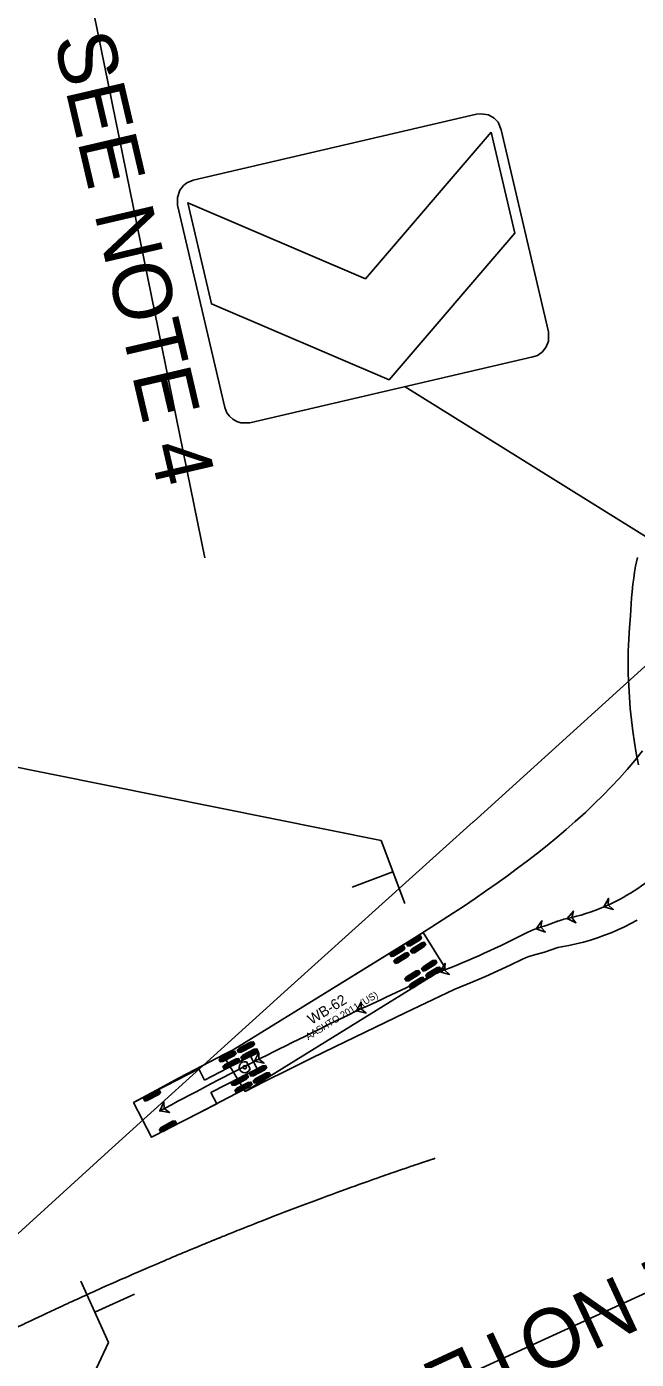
# Model space of a CAD drawing. Extents: x 2096670 to 2098561, y 684033 to 689893.
# Drawn here: x 2097400.4 to 2097525, y 685734.5 to 686007 of the extents above; entities that cross this region are included whole.
import ezdxf

# ---------------------------------------------------------------- set-up
doc = ezdxf.new("R2010")
doc.units = 0
for name, color, linetype in [('Default', 7, 'Continuous'), ('Exist Sign E Chevron Left', 7, 'Continuous'), ('Exist Sign E Stop CELL', 7, 'Continuous'), ('Old_Level_63', 7, 'Continuous'), ('Prop DSN Text', 7, 'Continuous'), ('Prop Sign E Signal Light Ahead CELL', 7, 'Continuous'), ('Scratch_Level_3', 7, 'Continuous'), ('Scratch_Level_4', 7, 'Continuous')]:
    doc.layers.add(name, color=color, linetype=linetype)

msp = doc.modelspace()

# ---------------------------------------------------------------- linework, layer by layer
at = {"layer": 'Default'}
msp.add_line((2097472.8, 685840.55), (2097358.02, 685863.7), dxfattribs=at)
at = {"layer": 'Exist Sign E Chevron Left'}
msp.add_line((2097469.61, 685955.43), (2097469.61, 685955.43), dxfattribs=at)
msp.add_lwpolyline([(2097492.28, 685989.07), (2097434.4, 685975.57), (2097433.13, 685975.06), (2097432.42, 685974.48), (2097431.7, 685973.55), (2097431.18, 685972.03), (2097431.23, 685970.47), (2097440.87, 685929.13), (2097441.31, 685928.01), (2097441.82, 685927.33), (2097442.48, 685926.71), (2097443.3, 685926.21), (2097444.13, 685925.95), (2097445.97, 685925.96), (2097503.85, 685939.46), (2097504.77, 685939.74), (2097505.81, 685940.51), (2097506.56, 685941.48), (2097507.04, 685942.68), (2097507.02, 685944.56), (2097497.38, 685985.9), (2097496.71, 685987.42), (2097495.9, 685988.24), (2097494.76, 685988.92), (2097493.25, 685989.12), (2097492.28, 685989.07)], dxfattribs=at)
msp.add_lwpolyline([(2097495.33, 685985.42), (2097469.61, 685955.43), (2097433.32, 685970.96), (2097438.14, 685950.29), (2097474.44, 685934.76), (2097500.15, 685964.75)], close=True, dxfattribs=at)
at = {"layer": 'Exist Sign E Stop CELL'}
msp.add_line((2097477.71, 685933.36), (2097552.24, 685886.92), dxfattribs=at)
at = {"layer": 'Old_Level_63'}
for p, q in [((2097481.41, 685821.77), (2097440.58, 685796.53)), ((2097478, 685819.39), (2097480.81, 685821.12)), ((2097478.12, 685819.2), (2097480.93, 685820.93)), ((2097478.24, 685819), (2097481.05, 685820.74)), ((2097478.87, 685817.99), (2097481.67, 685819.72)), ((2097478.99, 685817.79), (2097481.79, 685819.53)), ((2097485.88, 685814.54), (2097481.41, 685821.77)), ((2097474.6, 685817.29), (2097477.4, 685819.02)), ((2097474.72, 685817.09), (2097477.52, 685818.83)), ((2097474.84, 685816.9), (2097477.65, 685818.63)), ((2097475.46, 685815.88), (2097478.27, 685817.62)), ((2097475.59, 685815.69), (2097478.39, 685817.42)), ((2097475.71, 685815.49), (2097478.51, 685817.23)), ((2097479.11, 685817.6), (2097481.92, 685819.33)), ((2097445.05, 685789.3), (2097485.88, 685814.54)), ((2097477.72, 685812.24), (2097480.52, 685813.97)), ((2097481.12, 685814.34), (2097483.93, 685816.08)), ((2097481.24, 685814.15), (2097484.05, 685815.88)), ((2097481.36, 685813.95), (2097484.17, 685815.69)), ((2097481.99, 685812.94), (2097484.79, 685814.67)), ((2097482.11, 685812.74), (2097484.91, 685814.48)), ((2097482.23, 685812.55), (2097485.03, 685814.28)), ((2097477.84, 685812.04), (2097480.64, 685813.78)), ((2097477.96, 685811.85), (2097480.76, 685813.58)), ((2097478.58, 685810.84), (2097481.39, 685812.57)), ((2097478.7, 685810.64), (2097481.51, 685812.38)), ((2097478.83, 685810.45), (2097481.63, 685812.18)), ((2097443.45, 685797.7), (2097446.71, 685799.38)), ((2097443.55, 685797.5), (2097446.81, 685799.18)), ((2097443.66, 685797.3), (2097446.92, 685798.98)), ((2097444.2, 685796.24), (2097447.46, 685797.92)), ((2097444.31, 685796.03), (2097447.57, 685797.71)), ((2097446.15, 685796.47), (2097436.73, 685791.61)), ((2097439.72, 685795.78), (2097442.97, 685797.46)), ((2097439.82, 685795.57), (2097443.08, 685797.25)), ((2097439.93, 685795.37), (2097443.18, 685797.05)), ((2097440.47, 685794.31), (2097443.73, 685795.99)), ((2097440.58, 685796.53), (2097445.05, 685789.3)), ((2097440.58, 685794.11), (2097443.84, 685795.79)), ((2097440.68, 685793.9), (2097443.94, 685795.58)), ((2097444.41, 685795.83), (2097447.67, 685797.51)), ((2097446.03, 685793.88), (2097445.29, 685795.32)), ((2097447.46, 685793.92), (2097446.15, 685796.47)), ((2097435.55, 685793.89), (2097422.22, 685787.01)), ((2097436.73, 685791.61), (2097435.55, 685793.89)), ((2097438.04, 685789.06), (2097447.46, 685793.92)), ((2097442.21, 685790.95), (2097445.47, 685792.63)), ((2097442.31, 685790.75), (2097445.57, 685792.43)), ((2097442.42, 685790.54), (2097445.68, 685792.22)), ((2097445.94, 685792.87), (2097449.2, 685794.56)), ((2097446.04, 685792.67), (2097449.3, 685794.35)), ((2097446.15, 685792.47), (2097449.41, 685794.15)), ((2097446.7, 685791.41), (2097449.95, 685793.09)), ((2097446.8, 685791.2), (2097450.06, 685792.88)), ((2097446.91, 685791), (2097450.16, 685792.68)), ((2097424.26, 685787.77), (2097427.48, 685789.5)), ((2097442.96, 685789.48), (2097446.22, 685791.16)), ((2097443.07, 685789.28), (2097446.33, 685790.96)), ((2097443.17, 685789.08), (2097446.43, 685790.76)), ((2097422.22, 685787.01), (2097425.89, 685779.9)), ((2097424.36, 685787.57), (2097427.59, 685789.3)), ((2097424.47, 685787.36), (2097427.7, 685789.1)), ((2097425.89, 685779.9), (2097439.22, 685786.78)), ((2097439.22, 685786.78), (2097438.04, 685789.06)), ((2097445.05, 685789.3), (2097445.05, 685789.3)), ((2097427.52, 685781.48), (2097430.75, 685783.22)), ((2097427.63, 685781.28), (2097430.85, 685783.02)), ((2097427.73, 685781.08), (2097430.96, 685782.81)), ((2097425.89, 685779.9), (2097425.89, 685779.9))]:
    msp.add_line(p, q, dxfattribs=at)
for points in [[(2097525.42, 685856.08), (2097524.97, 685858.42), (2097524.59, 685860.65), (2097524.26, 685862.95), (2097523.97, 685865.24), (2097523.73, 685867.55), (2097523.55, 685869.87), (2097523.42, 685872.21), (2097523.34, 685874.56), (2097523.31, 685876.93), (2097523.33, 685879.31), (2097523.43, 685881.71), (2097523.59, 685884.12), (2097523.79, 685886.53), (2097523.83, 685887.74), (2097523.9, 685888.98), (2097523.99, 685890.21), (2097524.11, 685891.45), (2097524.28, 685893), (2097524.44, 685894.22), (2097524.63, 685895.43), (2097524.83, 685896.64), (2097525.19, 685898.47)], [(2097525.15, 685824.3), (2097523.85, 685823.6), (2097522.55, 685822.94), (2097521.21, 685822.32), (2097519.85, 685821.74), (2097518.46, 685821.2), (2097517.05, 685820.7), (2097515.62, 685820.24), (2097514.16, 685819.83), (2097512.69, 685819.46), (2097511.19, 685819.14), (2097509.67, 685818.86), (2097508.94, 685818.68), (2097506.18, 685817.77), (2097504.44, 685817.25), (2097503.02, 685816.85), (2097502.34, 685816.62), (2097501.7, 685816.34), (2097499.18, 685815.12), (2097496.66, 685813.95), (2097494.12, 685812.81), (2097491.57, 685811.71), (2097487.74, 685810.11), (2097477.73, 685805.34), (2097463.35, 685798.41), (2097458.57, 685796.08), (2097453.81, 685793.72), (2097448.95, 685791.28), (2097445.05, 685789.3), (2097444.79, 685789.69), (2097435.61, 685784.92), (2097425.89, 685779.9), (2097422.22, 685787.01), (2097426.88, 685789.53), (2097431.57, 685792.03), (2097436.25, 685794.5), (2097440.84, 685796.89), (2097442.57, 685797.76), (2097478.7, 685820.1), (2097483.2, 685822.92), (2097487.64, 685825.79), (2097489.83, 685827.25), (2097492.01, 685828.72), (2097494.17, 685830.2), (2097496.56, 685831.88), (2097498.65, 685833.38), (2097500.72, 685834.91), (2097502.76, 685836.45), (2097504.78, 685838.01), (2097506.76, 685839.59), (2097508.72, 685841.19), (2097510.63, 685842.81), (2097512.51, 685844.45), (2097514.59, 685846.34), (2097516.39, 685848.05), (2097518.15, 685849.78), (2097519.86, 685851.54), (2097521.51, 685853.31), (2097523.11, 685855.11), (2097524.64, 685856.92), (2097526.25, 685858.93)], [(2097518.32, 685827.01), (2097520.26, 685826.5), (2097519.24, 685827.4), (2097519.31, 685828.75), (2097518.32, 685827.01)], [(2097510.82, 685824.63), (2097512.62, 685823.77), (2097511.79, 685824.84), (2097512.11, 685826.15), (2097510.82, 685824.63)], [(2097504.52, 685822.54), (2097504.21, 685822.44), (2097503.89, 685822.33), (2097503.58, 685822.21), (2097503.27, 685822.08), (2097502.97, 685821.94), (2097502.67, 685821.79)], [(2097504.52, 685822.54), (2097506.4, 685821.85), (2097505.48, 685822.84), (2097505.68, 685824.17), (2097504.52, 685822.54)], [(2097510.82, 685824.63), (2097510.49, 685824.56), (2097510.17, 685824.48), (2097509.85, 685824.39), (2097509.53, 685824.3), (2097509.21, 685824.19), (2097508.9, 685824.07)], [(2097484.85, 685813.75), (2097486.77, 685813.19), (2097485.78, 685814.11), (2097485.89, 685815.46), (2097484.85, 685813.75)], [(2097484.85, 685813.75), (2097484.54, 685813.62), (2097484.24, 685813.49), (2097483.93, 685813.35)], [(2097467.81, 685805.75), (2097469.76, 685805.3), (2097468.72, 685806.16), (2097468.74, 685807.51), (2097467.81, 685805.75)], [(2097467.81, 685805.75), (2097467.51, 685805.61)], [(2097446.94, 685795.44), (2097446.64, 685795.3)], [(2097446.94, 685795.44), (2097448.9, 685795.06), (2097447.83, 685795.89), (2097447.81, 685797.24), (2097446.94, 685795.44)], [(2097427.61, 685785.29), (2097429.58, 685784.97), (2097428.49, 685785.76), (2097428.43, 685787.11), (2097427.61, 685785.29)]]:
    msp.add_lwpolyline(points, dxfattribs=at)
for points in [[(2097518.32, 685827.01), (2097520.26, 685826.5), (2097519.24, 685827.4), (2097519.31, 685828.75)], [(2097510.82, 685824.63), (2097512.62, 685823.77), (2097511.79, 685824.84), (2097512.11, 685826.15)], [(2097504.52, 685822.54), (2097506.4, 685821.85), (2097505.48, 685822.84), (2097505.68, 685824.17)], [(2097478.27, 685818.95), (2097477.97, 685819.44), (2097478.27, 685819.83), (2097480.29, 685821.08), (2097480.78, 685821.17), (2097481.08, 685820.69), (2097480.78, 685820.3), (2097478.75, 685819.05)], [(2097479.14, 685817.55), (2097478.84, 685818.03), (2097479.14, 685818.42), (2097481.16, 685819.67), (2097481.64, 685819.77), (2097481.95, 685819.28), (2097481.64, 685818.89), (2097479.62, 685817.64)], [(2097474.87, 685816.85), (2097474.57, 685817.34), (2097474.87, 685817.72), (2097476.89, 685818.97), (2097477.37, 685819.07), (2097477.67, 685818.58), (2097477.37, 685818.19), (2097475.35, 685816.95)], [(2097475.74, 685815.45), (2097475.43, 685815.93), (2097475.74, 685816.32), (2097477.76, 685817.57), (2097478.24, 685817.67), (2097478.54, 685817.18), (2097478.24, 685816.79), (2097476.22, 685815.54)], [(2097477.99, 685811.8), (2097477.69, 685812.29), (2097477.99, 685812.68), (2097480.01, 685813.93), (2097480.49, 685814.02), (2097480.79, 685813.54), (2097480.49, 685813.15), (2097478.47, 685811.9)], [(2097481.39, 685813.9), (2097481.09, 685814.39), (2097481.39, 685814.78), (2097483.41, 685816.03), (2097483.9, 685816.13), (2097484.2, 685815.64), (2097483.89, 685815.25), (2097481.87, 685814)], [(2097482.26, 685812.5), (2097481.96, 685812.99), (2097482.26, 685813.38), (2097484.28, 685814.63), (2097484.76, 685814.72), (2097485.06, 685814.24), (2097484.76, 685813.85), (2097482.74, 685812.6)], [(2097484.85, 685813.75), (2097486.77, 685813.19), (2097485.78, 685814.11), (2097485.89, 685815.46)], [(2097478.85, 685810.4), (2097478.55, 685810.88), (2097478.86, 685811.27), (2097480.88, 685812.52), (2097481.36, 685812.62), (2097481.66, 685812.13), (2097481.36, 685811.74), (2097479.34, 685810.49)], [(2097467.81, 685805.75), (2097469.76, 685805.3), (2097468.72, 685806.16), (2097468.74, 685807.51)], [(2097443.68, 685797.25), (2097443.42, 685797.75), (2097443.8, 685798.14), (2097446.15, 685799.35), (2097446.68, 685799.43), (2097446.94, 685798.93), (2097446.57, 685798.54), (2097444.22, 685797.33)], [(2097444.44, 685795.78), (2097444.18, 685796.29), (2097444.56, 685796.68), (2097446.9, 685797.89), (2097447.44, 685797.97), (2097447.7, 685797.46), (2097447.32, 685797.07), (2097444.98, 685795.86)], [(2097439.95, 685795.32), (2097439.69, 685795.83), (2097440.07, 685796.22), (2097442.41, 685797.43), (2097442.95, 685797.51), (2097443.21, 685797), (2097442.83, 685796.61), (2097440.49, 685795.4)], [(2097440.71, 685793.85), (2097440.45, 685794.36), (2097440.82, 685794.75), (2097443.17, 685795.96), (2097443.7, 685796.04), (2097443.97, 685795.53), (2097443.59, 685795.15), (2097441.24, 685793.94)], [(2097446.94, 685795.44), (2097448.9, 685795.06), (2097447.83, 685795.89), (2097447.81, 685797.24)], [(2097442.44, 685790.49), (2097442.18, 685791), (2097442.56, 685791.39), (2097444.9, 685792.6), (2097445.44, 685792.68), (2097445.7, 685792.17), (2097445.32, 685791.78), (2097442.98, 685790.57)], [(2097446.18, 685792.42), (2097445.91, 685792.92), (2097446.29, 685793.31), (2097448.64, 685794.52), (2097449.17, 685794.61), (2097449.43, 685794.1), (2097449.06, 685793.71), (2097446.71, 685792.5)], [(2097446.93, 685790.95), (2097446.67, 685791.46), (2097447.05, 685791.85), (2097449.39, 685793.06), (2097449.93, 685793.14), (2097450.19, 685792.63), (2097449.81, 685792.24), (2097447.47, 685791.03)], [(2097424.5, 685787.31), (2097424.23, 685787.82), (2097424.6, 685788.21), (2097426.92, 685789.46), (2097427.46, 685789.55), (2097427.73, 685789.05), (2097427.36, 685788.66), (2097425.03, 685787.41)], [(2097443.2, 685789.02), (2097442.94, 685789.53), (2097443.31, 685789.92), (2097445.66, 685791.13), (2097446.2, 685791.21), (2097446.46, 685790.71), (2097446.08, 685790.32), (2097443.73, 685789.11)], [(2097427.61, 685785.29), (2097429.58, 685784.97), (2097428.49, 685785.76), (2097428.43, 685787.11)], [(2097427.76, 685781.03), (2097427.49, 685781.53), (2097427.86, 685781.92), (2097430.19, 685783.18), (2097430.72, 685783.27), (2097430.99, 685782.76), (2097430.62, 685782.37), (2097428.3, 685781.12)]]:
    msp.add_lwpolyline(points, close=True, dxfattribs=at)
for centre, radius in [((2097518.32, 685827.01), 0.0417), ((2097518.32, 685827.01), 0.0417), ((2097504.52, 685822.54), 0.0417), ((2097504.52, 685822.54), 0.0417), ((2097508.9, 685824.07), 0.0417), ((2097508.9, 685824.07), 0.0417), ((2097510.82, 685824.63), 0.0417), ((2097510.82, 685824.63), 0.0417), ((2097502.67, 685821.79), 0.0417), ((2097502.67, 685821.79), 0.0417), ((2097483.93, 685813.35), 0.0417), ((2097483.93, 685813.35), 0.0417), ((2097484.85, 685813.75), 0.0417), ((2097484.85, 685813.75), 0.0417), ((2097467.81, 685805.75), 0.0417), ((2097467.81, 685805.75), 0.0417), ((2097467.51, 685805.61), 0.0417), ((2097467.51, 685805.61), 0.0417), ((2097446.64, 685795.3), 0.0417), ((2097446.64, 685795.3), 0.0417), ((2097446.94, 685795.44), 0.0417), ((2097446.94, 685795.44), 0.0417), ((2097444.94, 685794.23), 0.34), ((2097427.61, 685785.29), 0.0417)]:
    msp.add_circle(centre, radius, dxfattribs=at)
for centre, radius, start, end in [((2097502.32, 685864.76), 41, 292.9691, 312.6967), ((2097502.25, 685864.72), 41, 282.0663, 293.0824), ((2097484.6, 685886.41), 66.9, 287.3239, 291.2943), ((2097415.79, 685990.56), 189.83, 291.3357, 297.2399), ((2097096.31, 686614.5), 890, 294.67169, 295.81934), ((2099819.48, 681018.42), 5333.75, 116.16517, 116.41166), ((2097958.78, 684798.26), 1120.88, 117.18817, 118.28708), ((2097444.94, 685794.23), 1.14, 72.2845, 342.2845)]:
    msp.add_arc(centre, radius, start, end, dxfattribs=at)
at = {"layer": 'Prop DSN Text'}
for p, q in [((2097477.67, 685827.67), (2097472.8, 685840.55)), ((2097475.22, 685834.17), (2097466.87, 685831.01)), ((2097411.44, 685750.49), (2097417.13, 685737.95)), ((2097414.31, 685744.17), (2097422.43, 685747.85))]:
    msp.add_line(p, q, dxfattribs=at)
at = {"layer": 'Prop Sign E Signal Light Ahead CELL'}
msp.add_line((2097417.13, 685737.95), (2097389.67, 685679.52), dxfattribs=at)
at = {"layer": 'Scratch_Level_3'}
for p, q in [((2097412.01, 686019.92), (2097436.76, 685898.34)), ((2097409.43, 685694.37), (2097557, 685761.85))]:
    msp.add_line(p, q, dxfattribs=at)
at = {"layer": 'Scratch_Level_4'}
for points in [[(2097566.65, 685912.29), (2097528.88, 685878.13), (2097491.68, 685844.41)], [(2097491.66, 685844.39), (2097454.42, 685810.89), (2097417.09, 685777.05), (2097379.31, 685742.66), (2097342.36, 685708.89)]]:
    msp.add_lwpolyline(points, dxfattribs=at)
msp.add_arc((2097487.65, 685848.85), 6, 311.9786, 312.1905, dxfattribs=at)
for points in [[(2097438.39, 685758.79), (2097438.51, 685758.84), (2097438.62, 685758.89), (2097438.86, 685758.98), (2097438.97, 685759.03), (2097439.21, 685759.13), (2097439.33, 685759.17), (2097439.47, 685759.23), (2097439.52, 685759.25), (2097439.56, 685759.27), (2097439.59, 685759.28), (2097439.61, 685759.29), (2097439.68, 685759.32), (2097440.21, 685759.53), (2097441.67, 685760.12), (2097444.95, 685761.44), (2097451.53, 685764.03), (2097460.98, 685767.62), (2097468.59, 685770.36), (2097474.31, 685772.37), (2097477.17, 685773.36), (2097480.17, 685774.38), (2097481.24, 685774.74), (2097481.42, 685774.8), (2097481.48, 685774.82), (2097481.6, 685774.86), (2097481.72, 685774.9), (2097481.87, 685774.95), (2097481.96, 685774.98), (2097482.02, 685775), (2097482.05, 685775.01), (2097482.2, 685775.06), (2097482.32, 685775.1), (2097482.5, 685775.16), (2097482.56, 685775.18), (2097482.62, 685775.2), (2097482.62, 685775.2), (2097482.63, 685775.21), (2097482.63, 685775.21), (2097482.64, 685775.21), (2097482.64, 685775.21), (2097482.67, 685775.22), (2097482.72, 685775.24), (2097482.89, 685775.29), (2097483.28, 685775.42), (2097483.64, 685775.54), (2097483.88, 685775.62)], [(2097393.79, 685738.82), (2097393.9, 685738.88), (2097394.02, 685738.93), (2097394.25, 685739.05), (2097394.36, 685739.1), (2097394.59, 685739.21), (2097394.71, 685739.27), (2097394.85, 685739.34), (2097394.89, 685739.36), (2097394.94, 685739.38), (2097394.96, 685739.39), (2097394.98, 685739.4), (2097395.05, 685739.44), (2097395.57, 685739.69), (2097397, 685740.38), (2097400.21, 685741.92), (2097406.65, 685744.97), (2097415.91, 685749.21), (2097423.37, 685752.48), (2097428.99, 685754.88), (2097431.8, 685756.07), (2097435.09, 685757.44), (2097436.56, 685758.04), (2097437.09, 685758.26), (2097437.18, 685758.3), (2097437.21, 685758.31), (2097437.27, 685758.33), (2097437.41, 685758.39), (2097437.56, 685758.45), (2097437.74, 685758.53), (2097437.8, 685758.55), (2097437.92, 685758.6), (2097438.09, 685758.67), (2097438.27, 685758.74), (2097438.39, 685758.79)]]:
    msp.add_open_spline(points, degree=3, dxfattribs=at)

# ---------------------------------------------------------------- texts
at = {"layer": 'Old_Level_63'}
for s, height, p in [('WB-62', 2.125, (2097458.62, 685802.88)), ('AASHTO 2011 (US)', 1.4167, (2097457.92, 685799.74)), ('(c) 2023 Transoft Solutions, Inc. All rights reserved.', 0.085, (2097461.77, 685804.58))]:
    msp.add_text(s, height=height, rotation=31.7195, dxfattribs=at).set_placement(p)
at = {"layer": 'Prop DSN Text'}
for s, rotation, p in [('SEE NOTE 4', 283.1274, (2097405.85, 686004.46)), ('SEE NOTE 2 & 5', 204.8739, (2097554.48, 685767.29))]:
    msp.add_text(s, height=12, rotation=rotation, dxfattribs=at).set_placement(p)

doc.saveas('drawing.dxf')
